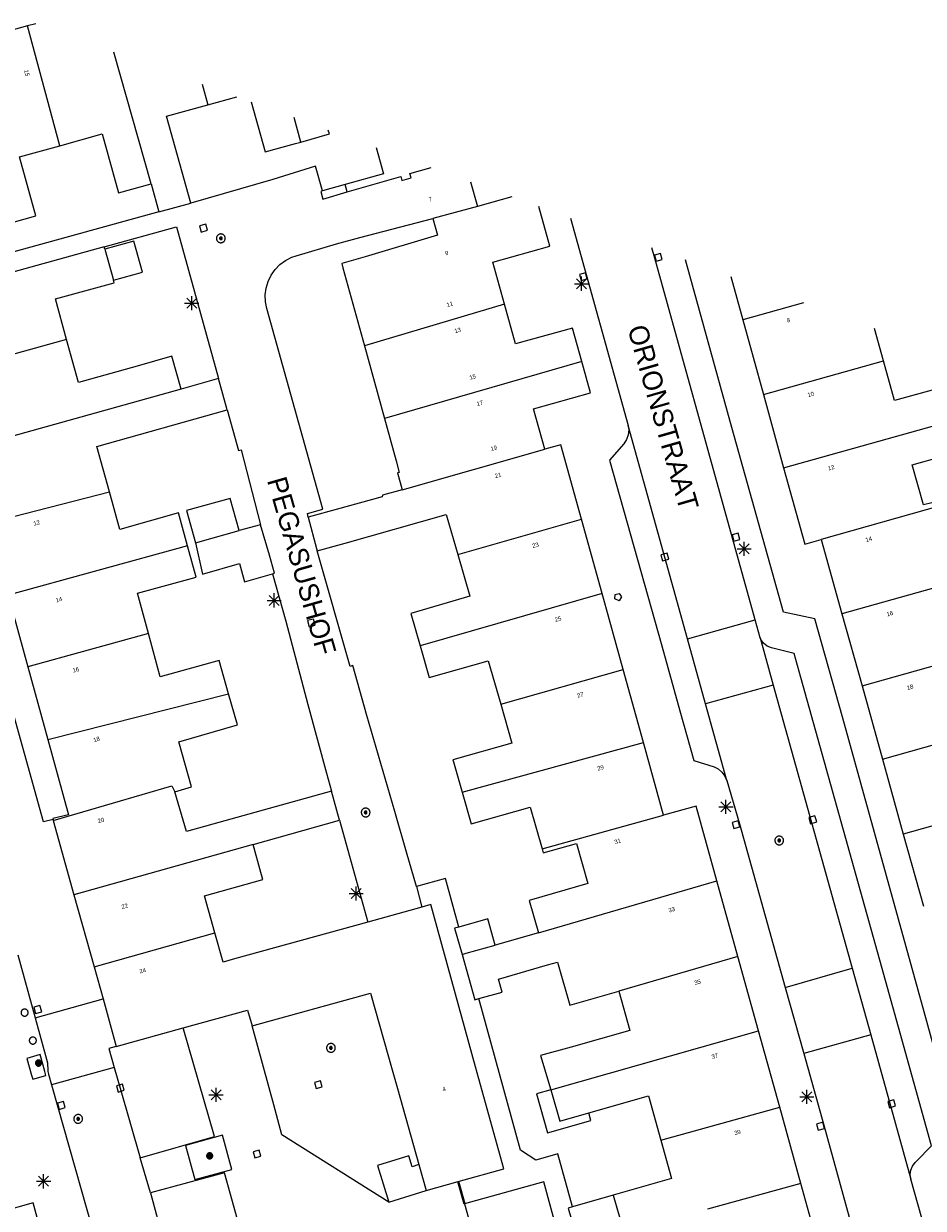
# Model space of a CAD drawing. Header units: metres. Extents: x 135779 to 137489, y 452643 to 455118.
# Tile 486 of 489: x 137314 to 137377, y 454751 to 454835. Entities that reach past the tile are written whole.
import ezdxf
from ezdxf.enums import TextEntityAlignment as Align

# ---------------------------------------------------------------- set-up
doc = ezdxf.new("R2010")
doc.units = ezdxf.units.M
doc.linetypes.add('DGN_Style_4', pattern=[89.853097, 44.898487, -22.449243, 0.056123, -22.449243])
for name, color, linetype, lineweight in [('KTop_NAR_Huisnummer (t)', 7, 'Continuous', 13), ('KTop_NAR_Huisnummer tijdelijk (t)', 7, 'Continuous', 13), ('KTop_OBW_Overig Plus', 1, 'Continuous', 13), ('KTop_ORL_Weg_Straatnaam (t)', 7, 'Continuous', 13), ('KTop_PAL_Afsluitpaal', 222, 'Continuous', 13), ('KTop_PAL_Lichtmast', 40, 'Continuous', 13), ('KTop_PND_Grondvlaksituatie van BAG-pand [tachy]', 1, 'Continuous', 13), ('KTop_PND_Pandscheiding', 40, 'Continuous', 13), ('KTop_PUT_Brandkraan of -put', 1, 'Continuous', 13), ('KTop_PUT_Inspectie- of rioolput', 15, 'Continuous', 13), ('KTop_PUT_Kolk', 15, 'Continuous', 13), ('KTop_SHD_Hek (l)', 15, 'DGN_Style_4', 40), ('KTop_SHD_Muur', 15, 'Continuous', 13), ('KTop_VGO_Boom', 92, 'Continuous', 13), ('KTop_WGD_Rijbaan_Lokale weg', 251, 'Continuous', 13), ('KTop_WGD_Rijbaan_Lokale weg_verkeersdrempel', 40, 'Continuous', 13), ('KTop_WGD_Voetpad', 251, 'Continuous', 13)]:
    doc.layers.add(name, color=color, linetype=linetype, lineweight=lineweight)
doc.styles.add('Style-ROVU', font='ROVU.shx')
doc.styles.add('Style-ROVUCURSIEF', font='ROVUCURSIEF.shx')

# ---------------------------------------------------------------- blocks, each defined once
blk = doc.blocks.new('PAL_Lichtmast')
at = {"layer": 'KTop_PAL_Lichtmast'}
for p, q in [((-0.354, -0.354), (0.354, 0.354)), ((0.354, -0.354), (-0.354, 0.354)), ((0, -0.5), (0, 0.5)), ((-0.5, 0), (0.5, 0))]:
    blk.add_line(p, q, dxfattribs=at)
blk = doc.blocks.new('PAL_Afsluitpaal')
at = {"layer": 'KTop_PAL_Afsluitpaal', "flags": 128}
blk.add_lwpolyline([(0.25, 0), (0.249, 0.026), (0.245, 0.052), (0.238, 0.077), (0.228, 0.102), (0.217, 0.125), (0.202, 0.147), (0.186, 0.167), (0.167, 0.186), (0.147, 0.202), (0.125, 0.217), (0.102, 0.228), (0.077, 0.238), (0.052, 0.245), (0.026, 0.249), (0, 0.25), (-0.026, 0.249), (-0.052, 0.245), (-0.077, 0.238), (-0.102, 0.228), (-0.125, 0.217), (-0.147, 0.202), (-0.167, 0.186), (-0.186, 0.167), (-0.202, 0.147), (-0.217, 0.125), (-0.228, 0.102), (-0.238, 0.077), (-0.245, 0.052), (-0.249, 0.026), (-0.25, 0), (-0.249, -0.026), (-0.245, -0.052), (-0.238, -0.077), (-0.228, -0.102), (-0.217, -0.125), (-0.202, -0.147), (-0.186, -0.167), (-0.167, -0.186), (-0.147, -0.202), (-0.125, -0.217), (-0.102, -0.228), (-0.077, -0.238), (-0.052, -0.245), (-0.026, -0.249), (0, -0.25), (0.026, -0.249), (0.052, -0.245), (0.077, -0.238), (0.102, -0.228), (0.125, -0.217), (0.147, -0.202), (0.167, -0.186), (0.186, -0.167), (0.202, -0.147), (0.217, -0.125), (0.228, -0.102), (0.238, -0.077), (0.245, -0.052), (0.249, -0.026), (0.25, 0)], dxfattribs=at)
blk = doc.blocks.new('PUT_Kolk')
at = {"layer": 'KTop_PUT_Kolk', "flags": 128}
blk.add_lwpolyline([(0.225, -0.225), (0.225, 0.225), (-0.225, 0.225), (-0.225, -0.225), (0.225, -0.225)], dxfattribs=at)
blk = doc.blocks.new('PUT_Brandkraan_of_-put')
at = {"layer": 'KTop_PUT_Brandkraan of -put'}
for p, q in [((-0.25, 0.034), (0, 0.25)), ((-0.158, -0.25), (-0.25, 0.034)), ((0, 0.25), (0.25, 0.033)), ((0.25, 0.033), (0.158, -0.25)), ((0.158, -0.25), (-0.158, -0.25))]:
    blk.add_line(p, q, dxfattribs=at)
blk = doc.blocks.new('PUT_Inspectie-_of_rioolput')
at = {"layer": 'KTop_PUT_Inspectie- of rioolput', "flags": 128}
for points in [[(0.31, 0), (0.308, 0.032), (0.303, 0.064), (0.294, 0.095), (0.283, 0.126), (0.268, 0.155), (0.25, 0.182), (0.23, 0.207), (0.207, 0.23), (0.182, 0.25), (0.154, 0.268), (0.126, 0.283), (0.095, 0.294), (0.064, 0.303), (0.032, 0.308), (0, 0.309), (-0.032, 0.308), (-0.064, 0.303), (-0.096, 0.294), (-0.126, 0.283), (-0.155, 0.268), (-0.182, 0.25), (-0.207, 0.23), (-0.23, 0.207), (-0.25, 0.182), (-0.268, 0.154), (-0.283, 0.126), (-0.294, 0.095), (-0.303, 0.064), (-0.308, 0.032), (-0.309, 0), (-0.308, -0.032), (-0.303, -0.064), (-0.294, -0.096), (-0.283, -0.126), (-0.268, -0.155), (-0.25, -0.182), (-0.23, -0.207), (-0.207, -0.23), (-0.182, -0.25), (-0.155, -0.268), (-0.126, -0.283), (-0.096, -0.294), (-0.064, -0.303), (-0.032, -0.308), (0, -0.309), (0.032, -0.308), (0.064, -0.303), (0.095, -0.294), (0.126, -0.283), (0.155, -0.268), (0.182, -0.25), (0.207, -0.23), (0.23, -0.207), (0.25, -0.182), (0.268, -0.155), (0.283, -0.126), (0.294, -0.096), (0.303, -0.064), (0.308, -0.032), (0.31, 0)], [(0.095, 0), (0.094, 0.009), (0.092, 0.019), (0.09, 0.029), (0.086, 0.038), (0.082, 0.047), (0.076, 0.055), (0.07, 0.063), (0.063, 0.07), (0.055, 0.076), (0.047, 0.082), (0.038, 0.086), (0.029, 0.09), (0.019, 0.092), (0.009, 0.094), (0, 0.094), (-0.01, 0.094), (-0.02, 0.092), (-0.029, 0.09), (-0.039, 0.086), (-0.048, 0.082), (-0.056, 0.076), (-0.064, 0.07), (-0.071, 0.063), (-0.077, 0.055), (-0.082, 0.047), (-0.087, 0.038), (-0.09, 0.029), (-0.093, 0.019), (-0.094, 0.009), (-0.095, 0), (-0.094, -0.01), (-0.093, -0.02), (-0.09, -0.029), (-0.087, -0.039), (-0.082, -0.048), (-0.077, -0.056), (-0.071, -0.064), (-0.064, -0.071), (-0.056, -0.077), (-0.047, -0.082), (-0.039, -0.087), (-0.029, -0.09), (-0.02, -0.093), (-0.01, -0.094), (0, -0.095), (0.009, -0.094), (0.019, -0.093), (0.029, -0.09), (0.038, -0.087), (0.047, -0.082), (0.055, -0.077), (0.063, -0.071), (0.07, -0.064), (0.076, -0.056), (0.082, -0.047), (0.086, -0.039), (0.09, -0.029), (0.092, -0.02), (0.094, -0.01), (0.095, 0)], [(0.035, 0), (0.034, 0.003), (0.034, 0.007), (0.033, 0.01), (0.031, 0.014), (0.03, 0.017), (0.028, 0.02), (0.026, 0.023), (0.023, 0.026), (0.02, 0.028), (0.017, 0.03), (0.014, 0.031), (0.01, 0.033), (0.007, 0.034), (0.003, 0.034), (0, 0.034), (-0.004, 0.034), (-0.007, 0.034), (-0.011, 0.033), (-0.014, 0.031), (-0.018, 0.03), (-0.021, 0.028), (-0.023, 0.026), (-0.026, 0.023), (-0.028, 0.02), (-0.03, 0.017), (-0.032, 0.014), (-0.033, 0.01), (-0.034, 0.007), (-0.035, 0.003), (-0.035, 0), (-0.035, -0.004), (-0.034, -0.007), (-0.033, -0.011), (-0.032, -0.014), (-0.03, -0.018), (-0.028, -0.021), (-0.026, -0.023), (-0.023, -0.026), (-0.021, -0.028), (-0.017, -0.03), (-0.014, -0.032), (-0.011, -0.033), (-0.007, -0.034), (-0.004, -0.035), (0, -0.035), (0.003, -0.035), (0.007, -0.034), (0.01, -0.033), (0.014, -0.032), (0.017, -0.03), (0.02, -0.028), (0.023, -0.026), (0.026, -0.023), (0.028, -0.021), (0.03, -0.017), (0.031, -0.014), (0.033, -0.011), (0.034, -0.007), (0.034, -0.004), (0.035, 0)], [(0.01, 0.02), (0.007, 0.02), (0.005, 0.021), (0.003, 0.022), (0.001, 0.022), (-0.001, 0.022), (-0.004, 0.022), (-0.006, 0.021), (-0.008, 0.02), (-0.01, 0.019), (-0.012, 0.018), (-0.014, 0.017), (-0.016, 0.015), (-0.017, 0.013), (-0.019, 0.012), (-0.02, 0.009), (-0.021, 0.007), (-0.022, 0.005), (-0.022, 0.003), (-0.022, 0.001), (-0.022, -0.001), (-0.022, -0.004), (-0.022, -0.006), (-0.021, -0.008), (-0.02, -0.01), (-0.019, -0.012), (-0.017, -0.014), (-0.016, -0.016), (-0.014, -0.017), (-0.012, -0.019), (-0.01, -0.02), (-0.008, -0.021), (-0.006, -0.022), (-0.003, -0.022), (-0.001, -0.022), (0.001, -0.022), (0.003, -0.022), (0.005, -0.022), (0.008, -0.021), (0.01, -0.02), (0.012, -0.019), (0.014, -0.017), (0.015, -0.016), (0.017, -0.014), (0.018, -0.012), (0.02, -0.01), (0.02, -0.008), (0.021, -0.006), (0.022, -0.003), (0.022, -0.001), (0.022, 0.001), (0.022, 0.003), (0.021, 0.005), (0.02, 0.008), (0.019, 0.01), (0.018, 0.012), (0.017, 0.014), (0.015, 0.015), (0.013, 0.017), (0.012, 0.018), (0.01, 0.02)]]:
    blk.add_lwpolyline(points, dxfattribs=at)
blk = doc.blocks.new('VGO_Boom')
at = {"layer": 'KTop_VGO_Boom', "flags": 128}
for points in [[(0.215, 0), (0.214, 0.022), (0.21, 0.045), (0.204, 0.066), (0.196, 0.087), (0.186, 0.108), (0.174, 0.126), (0.16, 0.144), (0.144, 0.16), (0.126, 0.174), (0.107, 0.186), (0.087, 0.196), (0.066, 0.204), (0.045, 0.21), (0.022, 0.214), (-0.001, 0.215), (-0.023, 0.214), (-0.045, 0.21), (-0.067, 0.204), (-0.088, 0.196), (-0.108, 0.186), (-0.127, 0.174), (-0.144, 0.16), (-0.16, 0.144), (-0.174, 0.126), (-0.187, 0.107), (-0.197, 0.087), (-0.205, 0.066), (-0.211, 0.045), (-0.214, 0.022), (-0.215, -0.001), (-0.214, -0.023), (-0.211, -0.045), (-0.205, -0.067), (-0.197, -0.088), (-0.187, -0.108), (-0.174, -0.127), (-0.16, -0.144), (-0.144, -0.16), (-0.127, -0.174), (-0.108, -0.187), (-0.088, -0.197), (-0.067, -0.205), (-0.045, -0.211), (-0.023, -0.214), (0, -0.215), (0.022, -0.214), (0.045, -0.211), (0.066, -0.205), (0.087, -0.197), (0.108, -0.187), (0.126, -0.174), (0.144, -0.16), (0.16, -0.144), (0.174, -0.127), (0.186, -0.108), (0.196, -0.088), (0.204, -0.067), (0.21, -0.045), (0.214, -0.023), (0.215, -0.001)], [(0.155, 0), (0.154, 0.016), (0.152, 0.032), (0.147, 0.048), (0.142, 0.063), (0.134, 0.078), (0.125, 0.091), (0.115, 0.104), (0.104, 0.115), (0.091, 0.125), (0.077, 0.134), (0.063, 0.142), (0.048, 0.147), (0.032, 0.152), (0.016, 0.154), (-0.001, 0.155), (-0.017, 0.154), (-0.033, 0.152), (-0.048, 0.147), (-0.064, 0.142), (-0.078, 0.134), (-0.092, 0.125), (-0.104, 0.115), (-0.116, 0.104), (-0.126, 0.091), (-0.135, 0.077), (-0.142, 0.063), (-0.148, 0.048), (-0.152, 0.032), (-0.155, 0.016), (-0.155, -0.001), (-0.155, -0.017), (-0.152, -0.033), (-0.148, -0.048), (-0.142, -0.064), (-0.135, -0.078), (-0.126, -0.092), (-0.116, -0.104), (-0.104, -0.116), (-0.092, -0.126), (-0.078, -0.135), (-0.064, -0.142), (-0.048, -0.148), (-0.033, -0.152), (-0.017, -0.155), (0, -0.155), (0.016, -0.155), (0.032, -0.152), (0.048, -0.148), (0.063, -0.142), (0.078, -0.135), (0.091, -0.126), (0.104, -0.116), (0.115, -0.104), (0.125, -0.092), (0.134, -0.078), (0.142, -0.064), (0.147, -0.048), (0.152, -0.033), (0.154, -0.017), (0.155, -0.001)], [(0.095, 0), (0.094, 0.01), (0.093, 0.02), (0.09, 0.029), (0.087, 0.039), (0.082, 0.048), (0.077, 0.056), (0.071, 0.064), (0.064, 0.071), (0.056, 0.077), (0.047, 0.082), (0.039, 0.087), (0.029, 0.09), (0.02, 0.093), (0.01, 0.094), (-0.001, 0.095), (-0.01, 0.094), (-0.02, 0.093), (-0.03, 0.09), (-0.039, 0.087), (-0.048, 0.082), (-0.056, 0.077), (-0.064, 0.071), (-0.071, 0.064), (-0.077, 0.056), (-0.083, 0.047), (-0.087, 0.039), (-0.091, 0.029), (-0.093, 0.02), (-0.095, 0.01), (-0.095, -0.001), (-0.095, -0.01), (-0.093, -0.02), (-0.091, -0.03), (-0.087, -0.039), (-0.083, -0.048), (-0.077, -0.056), (-0.071, -0.064), (-0.064, -0.071), (-0.056, -0.077), (-0.048, -0.083), (-0.039, -0.087), (-0.03, -0.091), (-0.02, -0.093), (-0.01, -0.095), (0, -0.095), (0.01, -0.095), (0.02, -0.093), (0.029, -0.091), (0.039, -0.087), (0.048, -0.083), (0.056, -0.077), (0.064, -0.071), (0.071, -0.064), (0.077, -0.056), (0.082, -0.048), (0.087, -0.039), (0.09, -0.03), (0.093, -0.02), (0.094, -0.01), (0.095, -0.001)], [(0.035, 0), (0.035, 0.004), (0.034, 0.007), (0.033, 0.011), (0.032, 0.014), (0.03, 0.018), (0.028, 0.021), (0.026, 0.023), (0.023, 0.026), (0.021, 0.028), (0.017, 0.03), (0.014, 0.032), (0.011, 0.033), (0.007, 0.034), (0.004, 0.035), (-0.001, 0.035), (-0.004, 0.035), (-0.008, 0.034), (-0.011, 0.033), (-0.015, 0.032), (-0.018, 0.03), (-0.021, 0.028), (-0.024, 0.026), (-0.027, 0.023), (-0.029, 0.021), (-0.031, 0.017), (-0.032, 0.014), (-0.034, 0.011), (-0.035, 0.007), (-0.035, 0.004), (-0.035, -0.001), (-0.035, -0.004), (-0.035, -0.008), (-0.034, -0.011), (-0.032, -0.015), (-0.031, -0.018), (-0.029, -0.021), (-0.027, -0.024), (-0.024, -0.027), (-0.021, -0.029), (-0.018, -0.031), (-0.015, -0.032), (-0.011, -0.034), (-0.008, -0.035), (-0.004, -0.035), (0, -0.035), (0.004, -0.035), (0.007, -0.035), (0.011, -0.034), (0.014, -0.032), (0.018, -0.031), (0.021, -0.029), (0.023, -0.027), (0.026, -0.024), (0.028, -0.021), (0.03, -0.018), (0.032, -0.015), (0.033, -0.011), (0.034, -0.008), (0.035, -0.004), (0.035, 0)]]:
    blk.add_lwpolyline(points, dxfattribs=at)

msp = doc.modelspace()

# ---------------------------------------------------------------- linework, layer by layer
at = {"layer": 'KTop_OBW_Overig Plus', "flags": 128}
for points in [[(137350.924, 454759.548), (137349.901, 454759.256), (137350.686, 454756.506), (137353.748, 454757.379), (137353.595, 454757.916)], [(137355.32, 454752.1), (137352.447, 454751.272)], [(137352.447, 454751.272), (137352.131, 454751.181), (137352.859, 454748.654), (137356.048, 454749.573)]]:
    msp.add_lwpolyline(points, dxfattribs=at)
at = {"layer": 'KTop_PND_Grondvlaksituatie van BAG-pand [tachy]', "flags": 128}
for points in [[(137313.896, 454834.759), (137308.74, 454833.324)], [(137314.482, 454834.922), (137313.896, 454834.759)], [(137326.662, 454829.197), (137328.696, 454829.757)], [(137325.441, 454822.245), (137323.73, 454828.39), (137326.662, 454829.197)], [(137329.71, 454829.389), (137330.706, 454825.855), (137332.845, 454826.445), (137333.229, 454826.554)], [(137316.185, 454826.294), (137319.172, 454827.125), (137320.329, 454822.969), (137322.642, 454823.603)], [(137333.229, 454826.554), (137335.25, 454827.125), (137335.173, 454827.404)], [(137312.236, 454820.712), (137314.48, 454821.33), (137313.329, 454825.5), (137316.185, 454826.294)], [(137338.565, 454826.171), (137339.09, 454824.3), (137336.372, 454823.545)], [(137336.516, 454823.023), (137340.293, 454824.13), (137340.378, 454823.843), (137341.025, 454824.033), (137340.941, 454824.32), (137342.445, 454824.761)], [(137322.642, 454823.603), (137323.186, 454821.627)], [(137336.516, 454823.023), (137336.372, 454823.545)], [(137323.186, 454821.627), (137325.441, 454822.245)], [(137345.72, 454822), (137342.56, 454821.141)], [(137348.151, 454822.687), (137345.72, 454822)], [(137347.631, 454815.095), (137346.813, 454818.063), (137350.844, 454819.188), (137350.068, 454821.991)], [(137342.56, 454821.141), (137342.908, 454819.963), (137337.779, 454818.447), (137336.13, 454817.96), (137336.209, 454817.673), (137337.731, 454812.14)], [(137319.98, 454816.778), (137322.037, 454817.353), (137321.424, 454819.545), (137319.367, 454818.97)], [(137319.32, 454819.14), (137307.659, 454815.916)], [(137319.367, 454818.97), (137319.32, 454819.14)], [(137363.648, 454817.056), (137364.495, 454813.987)], [(137316.663, 454812.606), (137315.875, 454815.469), (137320.03, 454816.6), (137319.98, 454816.778)], [(137353.106, 454811.04), (137352.454, 454813.407), (137348.407, 454812.282), (137347.631, 454815.095)], [(137364.495, 454813.987), (137365.952, 454808.704)], [(137374.442, 454811.087), (137373.815, 454813.362)], [(137324.778, 454809.092), (137324.115, 454811.414), (137321.65, 454810.71), (137317.5, 454809.563), (137316.663, 454812.606)], [(137337.731, 454812.14), (137339.144, 454807.001)], [(137350.485, 454804.844), (137349.688, 454807.688), (137353.719, 454808.813), (137353.106, 454811.04)], [(137382.38, 454810.25), (137381.805, 454810.094), (137381.484, 454810.007), (137375.214, 454808.289), (137374.442, 454811.087)], [(137327.411, 454809.828), (137324.778, 454809.092)], [(137328.025, 454807.611), (137327.411, 454809.828)], [(137365.952, 454808.704), (137367.38, 454803.52)], [(137319.694, 454801.821), (137318.797, 454805.032), (137328.025, 454807.611)], [(137339.144, 454807.001), (137339.964, 454804.021), (137340.19, 454803.2), (137340.08, 454803.17), (137340.39, 454801.97)], [(137378.552, 454800.849), (137378.46, 454801.2), (137377.26, 454800.9), (137376.48, 454803.74), (137380.86, 454804.961), (137380.268, 454807.138)], [(137353.083, 454799.903), (137351.625, 454805.157), (137350.485, 454804.844)], [(137367.38, 454803.52), (137368.87, 454798.13), (137370.04, 454798.46)], [(137325.226, 454798.011), (137324.58, 454800.34), (137320.438, 454799.157), (137319.694, 454801.821)], [(137340.39, 454801.97), (137339, 454801.59), (137338.99, 454801.47), (137335.739, 454800.567), (137334.01, 454800.108), (137333.761, 454800.042)], [(137328.874, 454799.082), (137328.242, 454801.357), (137325.14, 454800.495), (137325.771, 454798.221)], [(137334.392, 454797.665), (137336.37, 454798.19), (137343.516, 454800.219), (137344.335, 454797.389)], [(137330.379, 454799.499), (137328.874, 454799.082)], [(137331.238, 454796.033), (137331.379, 454796.072), (137331.008, 454797.343), (137330.379, 454799.499)], [(137333.761, 454800.042), (137334.351, 454797.82), (137334.392, 454797.665)], [(137354.543, 454794.641), (137353.083, 454799.903)], [(137370.04, 454798.46), (137371.506, 454793.193)], [(137322.451, 454791.798), (137321.672, 454794.657), (137325.84, 454795.8), (137325.226, 454798.011)], [(137325.771, 454798.221), (137326.28, 454796.013), (137328.889, 454796.747), (137329.247, 454795.473), (137331.238, 454796.033)], [(137344.335, 454797.389), (137345.188, 454794.438), (137341.016, 454793.219), (137341.666, 454790.948)], [(137312.542, 454794.526), (137313.931, 454789.457)], [(137356.036, 454789.259), (137354.543, 454794.641)], [(137371.506, 454793.193), (137372.923, 454788.106)], [(137328.124, 454787.542), (137327.46, 454789.9), (137323.282, 454788.75), (137322.451, 454791.798)], [(137341.666, 454790.948), (137342.313, 454788.688), (137346.485, 454789.875), (137347.369, 454786.803)], [(137313.931, 454789.457), (137315.337, 454784.326)], [(137357.467, 454784.101), (137356.036, 454789.259)], [(137324.329, 454780.625), (137325.5, 454780.969), (137324.594, 454784.157), (137328.741, 454785.351), (137328.124, 454787.542)], [(137372.923, 454788.106), (137374.362, 454782.936)], [(137347.369, 454786.803), (137348.157, 454784.063), (137343.985, 454782.875), (137344.027, 454782.731), (137344.638, 454780.597)], [(137315.337, 454784.326), (137316.8, 454778.99), (137315.698, 454778.72), (137315.705, 454778.668)], [(137358.891, 454778.969), (137357.467, 454784.101)], [(137374.362, 454782.936), (137375.84, 454777.627)], [(137335.395, 454780.661), (137325.141, 454777.813), (137324.329, 454780.625)], [(137335.967, 454778.619), (137335.395, 454780.661)], [(137344.638, 454780.597), (137345.282, 454778.345), (137349.454, 454779.532), (137350.297, 454776.586)], [(137362.656, 454774.314), (137361.188, 454779.594), (137358.891, 454778.969)], [(137315.705, 454778.668), (137315.714, 454778.597)], [(137315.714, 454778.597), (137317.181, 454773.344)], [(137329.855, 454776.903), (137335.967, 454778.619)], [(137375.84, 454777.627), (137377.26, 454772.528)], [(137327.153, 454770.653), (137326.421, 454773.263), (137330.546, 454774.419), (137330.412, 454774.901), (137329.855, 454776.903)], [(137350.297, 454776.586), (137350.375, 454776.313), (137352.719, 454776.969), (137353.532, 454774.125), (137349.391, 454772.938), (137350.041, 454770.651)], [(137364.143, 454768.962), (137362.656, 454774.314)], [(137317.181, 454773.344), (137318.604, 454768.253)], [(137341.787, 454772.465), (137337.977, 454771.412)], [(137344.364, 454753.069), (137347.58, 454753.969), (137345.588, 454761.178), (137342.42, 454772.64), (137341.787, 454772.465)], [(137346.984, 454769.782), (137346.456, 454771.64), (137344.413, 454771.059)], [(137337.977, 454771.412), (137328.544, 454768.805), (137327.733, 454768.581), (137327.153, 454770.653)], [(137344.413, 454771.059), (137344.105, 454770.972), (137344.633, 454769.114)], [(137350.041, 454770.651), (137346.984, 454769.782)], [(137344.633, 454769.114), (137345.542, 454765.916), (137345.813, 454765.993)], [(137345.813, 454765.993), (137347.46, 454766.461), (137347.201, 454767.373), (137350.688, 454768.375), (137351.379, 454768.572), (137352.247, 454765.526), (137355.713, 454766.514)], [(137365.598, 454763.729), (137364.143, 454768.962)], [(137318.604, 454768.253), (137319.24, 454765.976)], [(137319.24, 454765.976), (137320.18, 454762.61)], [(137329.78, 454764.08), (137338.17, 454766.38), (137339.742, 454760.797), (137340.067, 454759.643), (137341.584, 454754.257)], [(137355.713, 454766.514), (137356.5, 454763.75), (137352.35, 454762.56), (137350.194, 454761.974), (137350.924, 454759.548)], [(137324.918, 454763.926), (137329.47, 454765.19), (137329.78, 454764.08)], [(137320.18, 454762.61), (137324.918, 454763.926)], [(137367.104, 454758.311), (137365.598, 454763.729)], [(137350.924, 454759.548), (137351.555, 454757.336), (137353.595, 454757.916)], [(137353.595, 454757.916), (137357.83, 454759.12), (137358.697, 454756)], [(137368.601, 454752.927), (137367.104, 454758.311)], [(137358.697, 454756), (137359.45, 454753.29), (137355.32, 454752.1)], [(137341.584, 454754.257), (137341.096, 454754.106), (137340.859, 454754.87), (137338.657, 454754.187), (137339.455, 454751.615)], [(137339.455, 454751.615), (137342.097, 454752.434)], [(137342.097, 454752.434), (137344.364, 454753.069)], [(137352.049, 454747.056), (137350.407, 454753.039), (137344.8, 454751.48)], [(137366.255, 454734.94), (137371.92, 454736.52), (137369.34, 454745.8), (137370.49, 454746.13), (137368.601, 454752.927)], [(137355.32, 454752.1), (137356.048, 454749.573)], [(137344.8, 454751.48), (137348.146, 454739.441), (137350.609, 454730.578), (137356.172, 454732.129)]]:
    msp.add_lwpolyline(points, dxfattribs=at)
at = {"layer": 'KTop_PND_Pandscheiding', "flags": 128}
for points in [[(137316.185, 454826.294), (137313.896, 454834.759)], [(137322.642, 454823.603), (137319.999, 454832.917)], [(137326.249, 454830.646), (137326.662, 454829.197)], [(137333.229, 454826.554), (137332.75, 454828.284)], [(137319.367, 454818.97), (137319.98, 454816.778)], [(137368.783, 454815.19), (137364.495, 454813.987)], [(137347.631, 454815.095), (137337.731, 454812.14)], [(137316.663, 454812.606), (137308.23, 454810.254)], [(137353.106, 454811.04), (137339.144, 454807.001)], [(137365.952, 454808.704), (137374.442, 454811.087)], [(137324.778, 454809.092), (137309.701, 454804.888)], [(137367.38, 454803.52), (137380.268, 454807.138)], [(137340.39, 454801.97), (137350.485, 454804.844)], [(137311.143, 454799.628), (137319.694, 454801.821)], [(137378.552, 454800.849), (137370.04, 454798.46)], [(137344.335, 454797.389), (137353.083, 454799.903)], [(137325.771, 454798.221), (137328.874, 454799.082)], [(137325.226, 454798.011), (137312.542, 454794.526)], [(137384.453, 454796.827), (137371.506, 454793.193)], [(137354.543, 454794.641), (137341.666, 454790.948)], [(137322.451, 454791.798), (137313.931, 454789.457)], [(137372.923, 454788.106), (137381.398, 454790.492)], [(137347.369, 454786.803), (137356.036, 454789.259)], [(137315.337, 454784.326), (137328.124, 454787.542)], [(137374.362, 454782.936), (137386.981, 454786.488)], [(137344.638, 454780.597), (137357.467, 454784.101)], [(137315.714, 454778.597), (137324.103, 454781.049), (137324.329, 454780.625)], [(137384.309, 454780.004), (137375.84, 454777.627)], [(137350.297, 454776.586), (137358.891, 454778.969)], [(137329.855, 454776.903), (137317.181, 454773.344)], [(137350.041, 454770.651), (137362.656, 454774.314)], [(137318.604, 454768.253), (137327.153, 454770.653)], [(137344.633, 454769.114), (137344.927, 454769.198), (137346.984, 454769.782)], [(137364.143, 454768.962), (137355.713, 454766.514)], [(137350.924, 454759.548), (137365.598, 454763.729)], [(137358.697, 454756), (137367.104, 454758.311)], [(137341.584, 454754.257), (137342.097, 454752.434)], [(137368.601, 454752.927), (137361.985, 454751.111)]]:
    msp.add_lwpolyline(points, dxfattribs=at)
at = {"layer": 'KTop_SHD_Hek (l)', "flags": 128}
msp.add_lwpolyline([(137344.8, 454751.48), (137344.364, 454753.069)], dxfattribs=at)
at = {"layer": 'KTop_SHD_Muur', "flags": 128}
for points in [[(137334.761, 454823.098), (137334.643, 454823.065), (137334.795, 454822.519), (137336.516, 454823.023)], [(137336.372, 454823.545), (137334.761, 454823.098)]]:
    msp.add_lwpolyline(points, dxfattribs=at)
at = {"layer": 'KTop_WGD_Rijbaan_Lokale weg', "flags": 128}
for points in [[(137334.761, 454823.098), (137334.263, 454824.851), (137331.258, 454823.897), (137325.441, 454822.245)], [(137345.227, 454823.75), (137345.72, 454822)], [(137323.186, 454821.627), (137312.776, 454818.749)], [(137333.761, 454800.042), (137333.692, 454800.284), (137334.797, 454800.59), (137330.821, 454814.775), (137330.725, 454815.257), (137330.707, 454815.748), (137330.77, 454816.235), (137330.911, 454816.706), (137331.126, 454817.148), (137331.41, 454817.549), (137331.755, 454817.899), (137332.153, 454818.188), (137332.591, 454818.409), (137332.9, 454818.515), (137335.743, 454819.365), (137337.406, 454819.798), (137342.56, 454821.141)], [(137352.316, 454821.174), (137356.39, 454806.523)], [(137319.32, 454819.14), (137324.44, 454820.555), (137327.411, 454809.828)], [(137365.36, 454792.765), (137363.774, 454798.55), (137358.274, 454818.34), (137358.068, 454819.084)], [(137328.025, 454807.611), (137328.821, 454804.739), (137329.014, 454804.793), (137330.379, 454799.499)], [(137360.578, 454791.437), (137356.39, 454806.523)], [(137341.404, 454773.915), (137340.706, 454776.351), (137339.88, 454779.235), (137337.907, 454786.005), (137336.921, 454789.537), (137336.727, 454789.482), (137334.392, 454797.665)], [(137331.238, 454796.033), (137332.168, 454792.672), (137333.722, 454786.784), (137335.036, 454781.934), (137335.395, 454780.661)], [(137360.578, 454791.437), (137365.36, 454792.765)], [(137315.705, 454778.668), (137315.023, 454778.502), (137312.216, 454788.591)], [(137366.641, 454788.151), (137361.854, 454786.841)], [(137366.641, 454788.151), (137372.218, 454768.156)], [(137363.359, 454781.419), (137361.854, 454786.841)], [(137363.359, 454781.419), (137364.247, 454778.36), (137367.494, 454766.785)], [(137335.967, 454778.619), (137337.977, 454771.412)], [(137341.404, 454773.915), (137341.787, 454772.465)], [(137313.22, 454769.099), (137314.447, 454764.639)], [(137367.494, 454766.785), (137372.218, 454768.156)], [(137314.447, 454764.639), (137319.24, 454765.976)], [(137373.535, 454763.433), (137368.804, 454762.116)], [(137373.535, 454763.433), (137376.378, 454753.237)], [(137368.804, 454762.116), (137370.227, 454757.041), (137375.596, 454737.534), (137375.667, 454737.275)], [(137320.025, 454761.132), (137315.599, 454759.897)], [(137320.025, 454761.132), (137320.444, 454759.663), (137321.872, 454754.73)], [(137315.599, 454759.897), (137318.486, 454749.668), (137318.531, 454749.423), (137318.541, 454749.015), (137318.471, 454748.613), (137318.325, 454748.232), (137318.107, 454747.887), (137317.826, 454747.59), (137317.493, 454747.354), (137317.121, 454747.188), (137316.121, 454746.861), (137316.075, 454746.848)], [(137322.588, 454752.266), (137321.872, 454754.73)], [(137380.493, 454738.625), (137380.425, 454738.867), (137376.378, 454753.237)], [(137322.588, 454752.266), (137323.692, 454748.241), (137323.941, 454747.452)]]:
    msp.add_lwpolyline(points, dxfattribs=at)
at = {"layer": 'KTop_WGD_Rijbaan_Lokale weg_verkeersdrempel', "flags": 128}
for points in [[(137365.709, 454791.494), (137365.36, 454792.765)], [(137361.854, 454786.841), (137360.578, 454791.437)], [(137365.709, 454791.494), (137366.641, 454788.151)], [(137372.218, 454768.156), (137373.535, 454763.433)], [(137367.494, 454766.785), (137368.804, 454762.116)], [(137314.447, 454764.639), (137315.323, 454761.456), (137315.335, 454760.907), (137315.337, 454760.834), (137315.387, 454760.648), (137315.599, 454759.897)], [(137320.18, 454762.61), (137319.646, 454762.462), (137320.025, 454761.132)]]:
    msp.add_lwpolyline(points, dxfattribs=at)
at = {"layer": 'KTop_WGD_Voetpad', "flags": 128}
for points in [[(137424.255, 454751.057), (137424.958, 454748.674), (137423.041, 454748.142), (137417.158, 454746.51), (137414.339, 454745.727), (137413.344, 454745.451), (137412.604, 454745.245), (137409.09, 454744.251), (137405.776, 454743.351), (137401.384, 454742.132), (137385.6, 454737.751), (137384.712, 454738.28), (137384.292, 454739.934), (137381.155, 454752.299), (137380.852, 454752.211), (137377.325, 454765.071), (137371.565, 454785.821), (137369.589, 454792.85), (137367.36, 454793.317), (137363.726, 454806.363), (137360.449, 454818.219)], [(137356.39, 454806.523), (137356.424, 454806.209), (137356.386, 454805.858), (137356.271, 454805.525), (137356.083, 454805.226), (137355.065, 454804.072), (137358.753, 454790.93), (137360.04, 454786.344), (137361.029, 454782.821), (137362.457, 454782.379), (137362.752, 454782.23), (137363.016, 454782.01), (137363.222, 454781.734), (137363.359, 454781.419)], [(137376.378, 454753.237), (137376.337, 454753.55), (137376.375, 454753.863), (137376.491, 454754.157), (137376.676, 454754.413), (137376.751, 454754.486), (137377.841, 454755.588), (137375.498, 454763.979), (137374.173, 454768.723), (137368.597, 454788.687), (137368.121, 454790.392), (137366.52, 454790.788), (137366.222, 454790.923), (137365.966, 454791.127), (137365.766, 454791.386), (137365.709, 454791.494)], [(137344.413, 454771.059), (137343.466, 454774.486), (137341.404, 454773.915)], [(137352.447, 454751.272), (137351.419, 454755.022), (137349.844, 454754.581), (137348.776, 454755.27), (137345.813, 454765.993)], [(137321.872, 454754.73), (137327.124, 454756.239), (137324.918, 454763.926)], [(137339.455, 454751.615), (137331.894, 454756.37), (137331.314, 454758.486), (137329.78, 454764.08)], [(137314.183, 454760.589), (137314.267, 454760.297), (137315.203, 454760.556), (137315.122, 454760.848), (137314.794, 454762.034), (137313.847, 454761.763), (137314.183, 454760.589)], [(137325.072, 454755.613), (137325.742, 454753.198), (137328.358, 454753.923), (137327.688, 454756.339), (137325.072, 454755.613)], [(137323.941, 454747.452), (137329.162, 454748.943), (137327.84, 454753.688), (137322.588, 454752.266)], [(137344.364, 454753.069), (137344.8, 454751.48)], [(137316.075, 454746.848), (137315.879, 454746.844), (137315.697, 454746.918), (137315.56, 454747.058), (137315.489, 454747.241), (137314.297, 454751.556), (137302.613, 454748.25), (137303.887, 454743.971), (137303.888, 454743.803), (137303.821, 454743.593), (137303.684, 454743.419), (137303.495, 454743.306)]]:
    msp.add_lwpolyline(points, dxfattribs=at)

# ---------------------------------------------------------------- block references
at = {"layer": 'KTop_PAL_Afsluitpaal'}
for p in [(137313.696, 454765.008), (137314.276, 454763.032)]:
    msp.add_blockref('PAL_Afsluitpaal', p, dxfattribs=at)
at = {"layer": 'KTop_PAL_Lichtmast'}
for p in [(137353.081, 454816.54), (137325.511, 454815.17), (137364.581, 454797.8), (137331.351, 454794.15), (137363.301, 454779.55), (137337.151, 454773.43), (137327.233, 454759.192), (137369.021, 454759.05), (137315.042, 454753.079)]:
    msp.add_blockref('PAL_Lichtmast', p, dxfattribs=at)
at = {"layer": 'KTop_PUT_Brandkraan of -put', "rotation": 195.5043426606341}
msp.add_blockref('PUT_Brandkraan_of_-put', (137355.671, 454794.361), dxfattribs=at)
at = {"layer": 'KTop_PUT_Inspectie- of rioolput'}
for p, rotation in [((137327.577, 454819.747), 195.4808514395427), ((137337.816, 454779.157), 195.6484907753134), ((137367.067, 454777.177), 195.6697833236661), ((137335.361, 454762.512), 195.3348212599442), ((137317.481, 454757.492), 195.761018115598)]:
    msp.add_blockref('PUT_Inspectie-_of_rioolput', p, dxfattribs=dict(at, rotation=rotation))
at = {"layer": 'KTop_PUT_Kolk'}
for p, rotation in [((137326.349, 454820.47), 195.4808514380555), ((137358.515, 454818.407), 195.4649924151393), ((137353.207, 454817.035), 15.54128692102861), ((137364.015, 454798.618), 195.5315768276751), ((137358.973, 454797.218), 15.51509444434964), ((137333.972, 454792.557), 194.7847476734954), ((137364.007, 454778.294), 16.18753454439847), ((137369.439, 454778.64), 195.5848352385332), ((137314.625, 454765.228), 195.3822227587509), ((137320.468, 454759.67), 195.9196357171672), ((137334.475, 454759.908), 195.3348212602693), ((137316.291, 454758.444), 195.76101812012), ((137375.023, 454758.563), 195.5803222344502), ((137369.987, 454756.975), 15.66318239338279), ((137330.136, 454755.009), 195.4996454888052)]:
    msp.add_blockref('PUT_Kolk', p, dxfattribs=dict(at, rotation=rotation))
at = {"layer": 'KTop_VGO_Boom'}
for p in [(137314.68, 454761.439), (137326.785, 454754.879)]:
    msp.add_blockref('VGO_Boom', p, dxfattribs=at)

# ---------------------------------------------------------------- texts
at = {"layer": 'KTop_NAR_Huisnummer (t)', "style": 'Style-ROVU'}
for s, rotation, p in [('7', 15.5, (137342.505, 454822.55)), ('9', 15.5, (137343.66, 454818.742)), ('11', 15.5, (137343.988, 454815.154)), ('13', 15.5, (137344.546, 454813.303)), ('15', 15.6, (137345.608, 454810.015)), ('17', 15.6, (137346.116, 454808.154)), ('19', 15.6, (137347.102, 454804.974)), ('21', 15.6, (137347.403, 454803.055)), ('23', 15.6, (137350.048, 454798.12)), ('25', 15.6, (137351.644, 454792.895)), ('27', 15.6, (137353.215, 454787.534)), ('29', 15.6, (137354.648, 454782.377)), ('31', 15.6, (137355.857, 454777.185)), ('33', 15.7, (137359.685, 454772.352)), ('35', 15.6, (137361.503, 454767.22)), ('37', 15.6, (137362.735, 454761.993)), ('39', 15.6, (137364.331, 454756.599))]:
    msp.add_text(s, height=0.3, rotation=rotation, dxfattribs=at).set_placement(p, align=Align.MIDDLE_RIGHT)
at = {"layer": 'KTop_NAR_Huisnummer tijdelijk (t)', "style": 'Style-ROVUCURSIEF'}
for s, rotation, p in [('15', 285, (137313.793, 454831.663)), ('8', 15.9, (137367.605, 454813.932)), ('10', 15.9, (137369.075, 454808.652)), ('12', 15.9, (137370.515, 454803.473)), ('12', 15.5, (137314.324, 454799.574)), ('14', 15.9, (137373.175, 454798.413)), ('14', 15.5, (137315.899, 454794.146)), ('16', 15.9, (137374.666, 454793.153)), ('16', 15.5, (137317.101, 454789.186)), ('18', 15.9, (137376.096, 454787.953)), ('18', 15.5, (137318.559, 454784.268)), ('20', 15.5, (137318.869, 454778.536)), ('22', 15.5, (137320.555, 454772.469)), ('24', 15.5, (137321.821, 454767.915)), ('4', 15.6, (137343.247, 454759.57))]:
    msp.add_text(s, height=0.3, rotation=rotation, dxfattribs=at).set_placement(p, align=Align.MIDDLE_LEFT)
at = {"layer": 'KTop_ORL_Weg_Straatnaam (t)', "style": 'Style-ROVU'}
for s, p in [('ORIONSTRAAT', (137356.321, 454813.389)), ('PEGASUSHOF', (137330.826, 454802.642))]:
    msp.add_text(s, height=1.4, rotation=286.02411, dxfattribs=at).set_placement(p)

doc.saveas('drawing.dxf')
